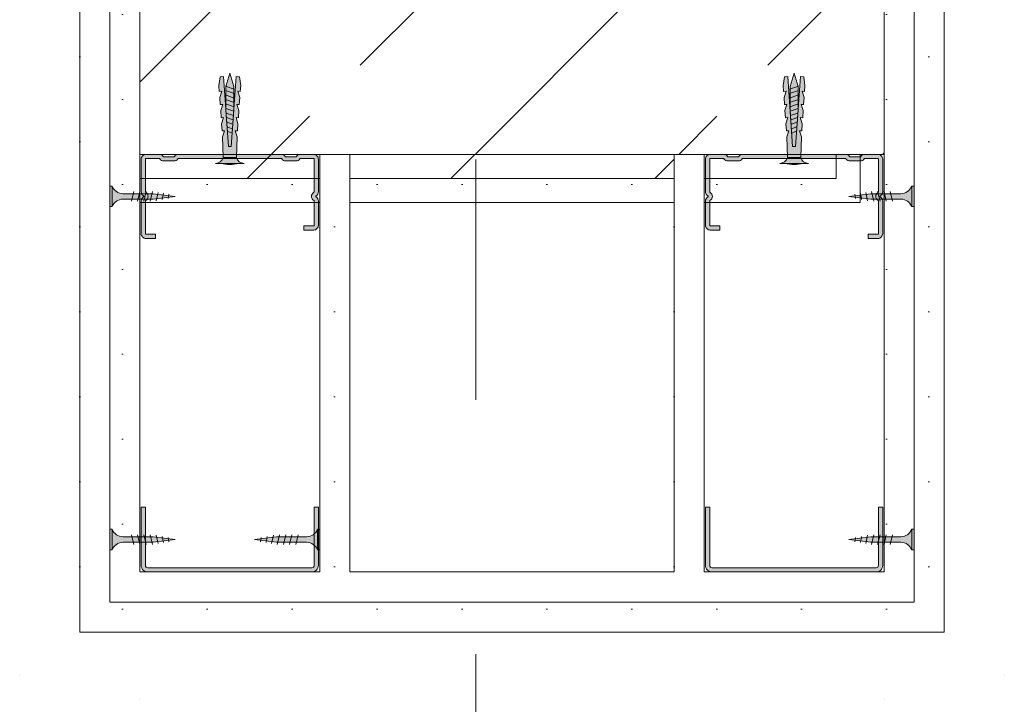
# Model space of a CAD drawing. Header units: metres. Extents: x -3.6 to 84.5, y -11 to 16.8.
# Tile 431 of 656: x 57.94 to 58.35, y 0.031 to 0.316. Entities that reach past the tile are written whole.
import ezdxf

# ---------------------------------------------------------------- set-up
doc = ezdxf.new("R2010")
doc.units = ezdxf.units.M
doc.header["$MEASUREMENT"] = 0
doc.linetypes.add('Strichlinie doppelt', pattern=[0.546806, 0.264583, -0.105833, 0.070556, -0.105833])
doc.linetypes.add('Wipeout_Contour', pattern=[1, 0, -1])
for name, color, linetype in [('301 - Elemente.Linie', 7, 'Continuous'), ('302 - Elemente.Schraffur', 7, 'Continuous'), ('451 - Universal.Achsen Raster', 7, 'Continuous'), ('605 - Struktur.Wand Innen', 7, 'Continuous'), ('607 - Struktur.Stütze', 7, 'Continuous')]:
    doc.layers.add(name, color=color, linetype=linetype)
pattern_1 = [(45, (0, 0), (-0.08485281, 0.08485281), []), (45, (-0.04243, 0.04243), (-0.08485281, 0.08485281), [0.09, -0.03])]
pattern_2 = [(45, (0, 0), (-0.01767767, 0.01767767), [0, -0.025])]

msp = doc.modelspace()

# ---------------------------------------------------------------- hatches: boundary and pattern name
at = {"layer": '607 - Struktur.Stütze', "linetype": 'Continuous', "lineweight": 0, "true_color": 0x000000}
h = msp.add_hatch(dxfattribs=at)
h.set_pattern_fill('Gips_0001', color=18, style=0, pattern_type=2)
h.set_pattern_definition(pattern_2)
h.paths.add_polyline_path([(57.96999, 0.70998), (57.96999, 0.23998), (58.28999, 0.23998), (58.28999, 0.70998)])
h.paths.add_polyline_path([(57.97999, 0.24998), (57.97999, 0.69998), (58.27999, 0.69998), (58.27999, 0.24998)], flags=0)
h = msp.add_hatch(dxfattribs=at)
h.set_pattern_fill('Beton__Stahlbeton_0001', color=18, style=0, pattern_type=2)
h.set_pattern_definition(pattern_1)
h.paths.add_polyline_path([(57.97999, 0.24998), (58.27999, 0.24998), (58.27999, 0.69998), (57.97999, 0.69998)])

# ---------------------------------------------------------------- linework, layer by layer
at = {"layer": '301 - Elemente.Linie', "color": 7, "linetype": 'Continuous', "lineweight": 9}
for p, q in [((58.03124, 0.25625), (58.02374, 0.25625)), ((58.25874, 0.25625), (58.26624, 0.25625)), ((57.99529, 0.2445), (57.99429, 0.2405)), ((57.99766, 0.24415), (57.99685, 0.24071)), ((57.99989, 0.24378), (57.99937, 0.24118)), ((58.00214, 0.24345), (58.00188, 0.24165)), ((58.28784, 0.24345), (58.2881, 0.24165)), ((58.29008, 0.24378), (58.29061, 0.24118)), ((58.29231, 0.24415), (58.29312, 0.24071)), ((58.29469, 0.2445), (58.29569, 0.2405)), ((57.99529, 0.09772), (57.99429, 0.10172)), ((57.99766, 0.09807), (57.99685, 0.10151)), ((57.99989, 0.09844), (57.99937, 0.10104)), ((58.00214, 0.09878), (58.00188, 0.10057)), ((58.04034, 0.09878), (58.0406, 0.10057)), ((58.04258, 0.09844), (58.04311, 0.10104)), ((58.04481, 0.09807), (58.04562, 0.10151)), ((58.04719, 0.09772), (58.04819, 0.10172)), ((58.04979, 0.09772), (58.05079, 0.10172)), ((58.05239, 0.09772), (58.05339, 0.10172)), ((58.05499, 0.09772), (58.05599, 0.10172)), ((58.28784, 0.09878), (58.2881, 0.10057)), ((58.29008, 0.09844), (58.29061, 0.10104)), ((58.29231, 0.09807), (58.29312, 0.10151)), ((58.29469, 0.09772), (58.29569, 0.10172))]:
    msp.add_line(p, q, dxfattribs=at)
at = {"layer": '301 - Elemente.Linie', "color": 7, "linetype": 'Continuous', "lineweight": 5}
for p, q in [((57.93999, 0.04303), (57.94004, 0.04303)), ((57.93999, 0.04303), (57.94004, 0.04303)), ((58.34999, 0.04303), (58.35004, 0.04303)), ((58.34999, 0.04303), (58.35004, 0.04303)), ((57.98999, 0.03333), (57.99004, 0.03333)), ((57.98999, 0.03333), (57.99004, 0.03333)), ((58.29999, 0.03333), (58.30004, 0.03333)), ((58.29999, 0.03333), (58.30004, 0.03333))]:
    msp.add_line(p, q, dxfattribs=at)
at = {"layer": '607 - Struktur.Stütze', "color": 7, "linetype": 'Continuous', "lineweight": 5, "flags": 128}
msp.add_lwpolyline([(57.96999, 0.70998), (57.96999, 0.23998), (58.28999, 0.23998), (58.28999, 0.70998)], close=True, dxfattribs=at)
at = {"layer": '607 - Struktur.Stütze', "color": 7, "linetype": 'Continuous', "lineweight": 13, "flags": 128}
msp.add_lwpolyline([(57.97999, 0.24998), (58.27999, 0.24998), (58.27999, 0.69998), (57.97999, 0.69998)], close=True, dxfattribs=at)

# ---------------------------------------------------------------- wipeouts: each hides what was drawn before it
at = {"color": 254, "linetype": 'Wipeout_Contour', "lineweight": 0, "ltscale": 173.463374}
msp.add_wipeout([(57.98999, 0.08622), (57.97749, 0.07372), (57.98999, 0.07372)], dxfattribs=at).dxf.layer = '605 - Struktur.Wand Innen'
at = {"color": 254, "linetype": 'Wipeout_Contour', "lineweight": 0, "ltscale": 175.418293}
msp.add_wipeout([(58.29999, 0.08622), (58.29999, 0.07372), (58.31249, 0.07372)], dxfattribs=at).dxf.layer = '605 - Struktur.Wand Innen'

# ---------------------------------------------------------------- next in the draw order: hatches: boundary and pattern name
at = {"layer": '605 - Struktur.Wand Innen', "linetype": 'Continuous', "lineweight": 5}
h = msp.add_hatch(dxfattribs=at)
h.set_pattern_fill('Gips_0001', style=0, pattern_type=2)
h.set_pattern_definition(pattern_2)
h.paths.add_polyline_path([(57.98999, 0.08622), (57.97749, 0.07372), (57.98999, 0.07372)])
h = msp.add_hatch(dxfattribs=at)
h.set_pattern_fill('Gips_0001', style=0, pattern_type=2)
h.set_pattern_definition(pattern_2)
h.paths.add_polyline_path([(58.29999, 0.08622), (58.29999, 0.07372), (58.31249, 0.07372)])

# ---------------------------------------------------------------- next in the draw order: wipeouts: each hides what was drawn before it
at = {"color": 254, "linetype": 'Wipeout_Contour', "lineweight": 0, "ltscale": 232.294849}
msp.add_wipeout([(58.07749, 0.08622), (58.07749, 0.26), (58.06499, 0.26), (58.06499, 0.08622)], dxfattribs=at).dxf.layer = '605 - Struktur.Wand Innen'
at = {"color": 254, "linetype": 'Wipeout_Contour', "lineweight": 0, "ltscale": 232.884824}
msp.add_wipeout([(58.22499, 0.08622), (58.22499, 0.26), (58.21249, 0.26), (58.21249, 0.08622)], dxfattribs=at).dxf.layer = '605 - Struktur.Wand Innen'

# ---------------------------------------------------------------- next in the draw order: hatches: boundary and pattern name
at = {"layer": '301 - Elemente.Linie', "linetype": 'Continuous', "lineweight": 0, "true_color": 0xbfbfbf}
msp.add_hatch(color=9, dxfattribs=at).paths.add_polyline_path([(58.03778, 0.09972), (58.04692, 0.0986), (58.05949, 0.0986, -0.304191), (58.06399, 0.09547), (58.06499, 0.09547), (58.06499, 0.10397), (58.06399, 0.10397, -0.304192), (58.05949, 0.10085), (58.04692, 0.10085)])
at = {"layer": '605 - Struktur.Wand Innen', "linetype": 'Continuous', "lineweight": 5}
h = msp.add_hatch(dxfattribs=at)
h.set_pattern_fill('Gips_0001', style=0, pattern_type=2)
h.set_pattern_definition(pattern_2)
h.paths.add_polyline_path([(58.07749, 0.08622), (58.07749, 0.26), (58.06499, 0.26), (58.06499, 0.08622)])
h = msp.add_hatch(dxfattribs=at)
h.set_pattern_fill('Gips_0001', style=0, pattern_type=2)
h.set_pattern_definition(pattern_2)
h.paths.add_polyline_path([(58.22499, 0.08622), (58.22499, 0.26), (58.21249, 0.26), (58.21249, 0.08622)])

# ---------------------------------------------------------------- next in the draw order: linework, layer by layer
at = {"layer": '301 - Elemente.Linie', "color": 7, "linetype": 'Continuous', "lineweight": 9}
msp.add_line((58.06399, 0.09547), (58.06399, 0.10397), dxfattribs=at)
msp.add_lwpolyline([(58.04692, 0.10085), (58.05949, 0.10085, 0.304192), (58.06399, 0.10397), (58.06499, 0.10397), (58.06499, 0.09547), (58.06399, 0.09547, 0.304191), (58.05949, 0.0986), (58.04692, 0.0986), (58.03778, 0.09972)], format="xyb", close=True, dxfattribs=at)
at = {"layer": '605 - Struktur.Wand Innen', "color": 7, "linetype": 'Continuous', "lineweight": 13}
for points in [[(58.07749, 0.26), (58.06499, 0.26)], [(58.06499, 0.26), (58.06499, 0.08622)], [(58.07749, 0.08622), (58.07749, 0.26)], [(58.22499, 0.26), (58.21249, 0.26)], [(58.21249, 0.26), (58.21249, 0.08622)], [(58.22499, 0.08622), (58.22499, 0.26)]]:
    msp.add_lwpolyline(points, dxfattribs=at)

# ---------------------------------------------------------------- next in the draw order: wipeouts: each hides what was drawn before it
at = {"color": 254, "linetype": 'Wipeout_Contour', "lineweight": 0, "ltscale": 233.24272}
msp.add_wipeout([(58.31249, 0.08622), (58.31249, 0.73), (58.29999, 0.73), (58.29999, 0.08622)], dxfattribs=at).dxf.layer = '605 - Struktur.Wand Innen'
at = {"color": 254, "linetype": 'Wipeout_Contour', "lineweight": 0, "ltscale": 173.425936}
msp.add_wipeout([(57.97749, 0.07372), (57.96499, 0.06122), (57.97749, 0.06122)], dxfattribs=at).dxf.layer = '605 - Struktur.Wand Innen'
at = {"color": 254, "linetype": 'Wipeout_Contour', "lineweight": 0, "ltscale": 175.455854}
msp.add_wipeout([(58.31249, 0.07372), (58.31249, 0.06122), (58.32499, 0.06122)], dxfattribs=at).dxf.layer = '605 - Struktur.Wand Innen'

# ---------------------------------------------------------------- next in the draw order: hatches: boundary and pattern name
at = {"layer": '605 - Struktur.Wand Innen', "linetype": 'Continuous', "lineweight": 5}
h = msp.add_hatch(dxfattribs=at)
h.set_pattern_fill('Gips_0001', style=0, pattern_type=2)
h.set_pattern_definition(pattern_2)
h.paths.add_polyline_path([(58.31249, 0.08622), (58.31249, 0.73), (58.29999, 0.73), (58.29999, 0.08622)])
h = msp.add_hatch(dxfattribs=at)
h.set_pattern_fill('Gips_0001', style=0, pattern_type=2)
h.set_pattern_definition(pattern_2)
h.paths.add_polyline_path([(57.97749, 0.07372), (57.96499, 0.06122), (57.97749, 0.06122)])
h = msp.add_hatch(dxfattribs=at)
h.set_pattern_fill('Gips_0001', style=0, pattern_type=2)
h.set_pattern_definition(pattern_2)
h.paths.add_polyline_path([(58.31249, 0.07372), (58.31249, 0.06122), (58.32499, 0.06122)])

# ---------------------------------------------------------------- next in the draw order: linework, layer by layer
at = {"layer": '301 - Elemente.Linie', "color": 7, "linetype": 'Continuous', "lineweight": 9}
for p, q in [((58.29729, 0.2445), (58.29829, 0.2405)), ((58.29989, 0.2445), (58.30089, 0.2405)), ((58.30249, 0.2445), (58.30349, 0.2405)), ((58.29729, 0.09772), (58.29829, 0.10172)), ((58.29989, 0.09772), (58.30089, 0.10172)), ((58.30249, 0.09772), (58.30349, 0.10172))]:
    msp.add_line(p, q, dxfattribs=at)

# ---------------------------------------------------------------- next in the draw order: wipeouts: each hides what was drawn before it
at = {"color": 254, "linetype": 'Wipeout_Contour', "lineweight": 0, "ltscale": 174.452232}
msp.add_wipeout([(57.98999, 0.08622), (57.97749, 0.08622), (57.97749, 0.07372)], dxfattribs=at).dxf.layer = '605 - Struktur.Wand Innen'
at = {"color": 254, "linetype": 'Wipeout_Contour', "lineweight": 0, "ltscale": 174.432216}
msp.add_wipeout([(58.31249, 0.08622), (58.29999, 0.08622), (58.31249, 0.07372)], dxfattribs=at).dxf.layer = '605 - Struktur.Wand Innen'

# ---------------------------------------------------------------- next in the draw order: hatches: boundary and pattern name
at = {"layer": '605 - Struktur.Wand Innen', "linetype": 'Continuous', "lineweight": 5}
h = msp.add_hatch(dxfattribs=at)
h.set_pattern_fill('Gips_0001', style=0, pattern_type=2)
h.set_pattern_definition(pattern_2)
h.paths.add_polyline_path([(57.98999, 0.08622), (57.97749, 0.08622), (57.97749, 0.07372)])
h = msp.add_hatch(dxfattribs=at)
h.set_pattern_fill('Gips_0001', style=0, pattern_type=2)
h.set_pattern_definition(pattern_2)
h.paths.add_polyline_path([(58.31249, 0.08622), (58.29999, 0.08622), (58.31249, 0.07372)])

# ---------------------------------------------------------------- next in the draw order: linework, layer by layer
at = {"layer": '605 - Struktur.Wand Innen', "color": 7, "linetype": 'Continuous', "lineweight": 13}
msp.add_lwpolyline([(58.29999, 0.73), (58.29999, 0.08622)], dxfattribs=at)

# ---------------------------------------------------------------- next in the draw order: wipeouts: each hides what was drawn before it
at = {"color": 254, "linetype": 'Wipeout_Contour', "lineweight": 0, "ltscale": 231.952818}
msp.add_wipeout([(57.98999, 0.08622), (57.98999, 0.73), (57.97749, 0.73), (57.97749, 0.08622)], dxfattribs=at).dxf.layer = '605 - Struktur.Wand Innen'
at = {"color": 254, "linetype": 'Wipeout_Contour', "lineweight": 0, "ltscale": 233.292681}
msp.add_wipeout([(58.32499, 0.07372), (58.32499, 0.73), (58.31249, 0.73), (58.31249, 0.07372)], dxfattribs=at).dxf.layer = '605 - Struktur.Wand Innen'
at = {"color": 254, "linetype": 'Wipeout_Contour', "lineweight": 0, "ltscale": 174.414576}
msp.add_wipeout([(57.97749, 0.07372), (57.96499, 0.07372), (57.96499, 0.06122)], dxfattribs=at).dxf.layer = '605 - Struktur.Wand Innen'

# ---------------------------------------------------------------- next in the draw order: hatches: boundary and pattern name
at = {"layer": '301 - Elemente.Linie', "linetype": 'Continuous', "lineweight": 0, "true_color": 0xbfbfbf}
for points in [[(58.29442, 0.24363), (58.28528, 0.2425), (58.29442, 0.24138), (58.30699, 0.24138, -0.304192), (58.31149, 0.23825), (58.31249, 0.23825), (58.31249, 0.24675), (58.31149, 0.24675, -0.304191), (58.30699, 0.24363)], [(58.28528, 0.09972), (58.29442, 0.0986), (58.30699, 0.0986, -0.304191), (58.31149, 0.09547), (58.31249, 0.09547), (58.31249, 0.10397), (58.31149, 0.10397, -0.304192), (58.30699, 0.10085), (58.29442, 0.10085)]]:
    msp.add_hatch(color=9, dxfattribs=at).paths.add_polyline_path(points)
at = {"layer": '605 - Struktur.Wand Innen', "linetype": 'Continuous', "lineweight": 5}
h = msp.add_hatch(dxfattribs=at)
h.set_pattern_fill('Gips_0001', style=0, pattern_type=2)
h.set_pattern_definition(pattern_2)
h.paths.add_polyline_path([(57.98999, 0.08622), (57.98999, 0.73), (57.97749, 0.73), (57.97749, 0.08622)])
h = msp.add_hatch(dxfattribs=at)
h.set_pattern_fill('Gips_0001', style=0, pattern_type=2)
h.set_pattern_definition(pattern_2)
h.paths.add_polyline_path([(58.32499, 0.07372), (58.32499, 0.73), (58.31249, 0.73), (58.31249, 0.07372)])
h = msp.add_hatch(dxfattribs=at)
h.set_pattern_fill('Gips_0001', style=0, pattern_type=2)
h.set_pattern_definition(pattern_2)
h.paths.add_polyline_path([(57.97749, 0.07372), (57.96499, 0.07372), (57.96499, 0.06122)])

# ---------------------------------------------------------------- next in the draw order: linework, layer by layer
at = {"layer": '301 - Elemente.Linie', "color": 7, "linetype": 'Continuous', "lineweight": 9}
for p, q in [((58.31149, 0.24675), (58.31149, 0.23825)), ((57.98749, 0.2445), (57.98649, 0.2405)), ((57.99009, 0.2445), (57.98909, 0.2405)), ((57.99269, 0.2445), (57.99169, 0.2405)), ((58.31149, 0.09547), (58.31149, 0.10397)), ((57.98749, 0.09772), (57.98649, 0.10172)), ((57.99009, 0.09772), (57.98909, 0.10172)), ((57.99269, 0.09772), (57.99169, 0.10172))]:
    msp.add_line(p, q, dxfattribs=at)
for points in [[(58.29442, 0.24138), (58.30699, 0.24138, -0.304192), (58.31149, 0.23825), (58.31249, 0.23825), (58.31249, 0.24675), (58.31149, 0.24675, -0.304191), (58.30699, 0.24363), (58.29442, 0.24363), (58.28528, 0.2425)], [(58.29442, 0.10085), (58.30699, 0.10085, 0.304192), (58.31149, 0.10397), (58.31249, 0.10397), (58.31249, 0.09547), (58.31149, 0.09547, 0.304191), (58.30699, 0.0986), (58.29442, 0.0986), (58.28528, 0.09972)]]:
    msp.add_lwpolyline(points, format="xyb", close=True, dxfattribs=at)
at = {"layer": '605 - Struktur.Wand Innen', "color": 7, "linetype": 'Continuous', "lineweight": 13}
for points in [[(57.98999, 0.08622), (57.98999, 0.73)], [(57.96499, 0.06122), (57.97749, 0.06122)]]:
    msp.add_lwpolyline(points, dxfattribs=at)

# ---------------------------------------------------------------- next in the draw order: wipeouts: each hides what was drawn before it
at = {"color": 254, "linetype": 'Wipeout_Contour', "lineweight": 0, "ltscale": 232.598769}
msp.add_wipeout([(57.98999, 0.26), (58.29999, 0.26), (58.29999, 0.73), (57.98999, 0.73)], dxfattribs=at).dxf.layer = '302 - Elemente.Schraffur'
at = {"color": 254, "linetype": 'Wipeout_Contour', "lineweight": 0, "ltscale": 231.902787}
msp.add_wipeout([(57.97749, 0.07372), (57.97749, 0.73), (57.96499, 0.73), (57.96499, 0.07372)], dxfattribs=at).dxf.layer = '605 - Struktur.Wand Innen'
at = {"color": 254, "linetype": 'Wipeout_Contour', "lineweight": 0, "ltscale": 232.588769}
msp.add_wipeout([(57.98999, 0.07372), (58.29999, 0.07372), (58.29999, 0.08622), (57.98999, 0.08622)], dxfattribs=at).dxf.layer = '605 - Struktur.Wand Innen'
at = {"color": 254, "linetype": 'Wipeout_Contour', "lineweight": 0, "ltscale": 174.46956}
msp.add_wipeout([(58.32499, 0.07372), (58.31249, 0.07372), (58.32499, 0.06122)], dxfattribs=at).dxf.layer = '605 - Struktur.Wand Innen'

# ---------------------------------------------------------------- next in the draw order: hatches: boundary and pattern name
at = {"layer": '301 - Elemente.Linie', "linetype": 'Continuous', "lineweight": 5}
for points in [[(58.02474, 0.25875, -0.339909), (58.02149, 0.25625), (58.02374, 0.25625, 0.133333), (58.03124, 0.25625), (58.03349, 0.25625, -0.339907), (58.03024, 0.25875), (58.03052, 0.26724), (58.02969, 0.2698), (58.03069, 0.26973), (58.0309, 0.27273), (58.03008, 0.27529), (58.03108, 0.27522), (58.03129, 0.27821), (58.03046, 0.28078), (58.03146, 0.28071), (58.03167, 0.2837), (58.03085, 0.28626), (58.03184, 0.28619), (58.03202, 0.28869), (58.03151, 0.29223), (58.03012, 0.29233), (58.02808, 0.26325), (58.02689, 0.26325), (58.02486, 0.29233), (58.02346, 0.29223), (58.02296, 0.28869), (58.02313, 0.28619), (58.02413, 0.28626), (58.02331, 0.2837), (58.02352, 0.28071), (58.02452, 0.28078), (58.02369, 0.27821), (58.0239, 0.27522), (58.0249, 0.27529), (58.02408, 0.27273), (58.02429, 0.26973), (58.02528, 0.2698), (58.02446, 0.26724)], [(58.02808, 0.26325), (58.02914, 0.27834), (58.02914, 0.28825), (58.02749, 0.29375), (58.02584, 0.28825), (58.02584, 0.27834), (58.02689, 0.26325)], [(58.25649, 0.25625), (58.25874, 0.25625, 0.133333), (58.26624, 0.25625), (58.26849, 0.25625, -0.339909), (58.26524, 0.25875), (58.26552, 0.26724), (58.26469, 0.2698), (58.26569, 0.26973), (58.2659, 0.27273), (58.26508, 0.27529), (58.26608, 0.27522), (58.26629, 0.27821), (58.26546, 0.28078), (58.26646, 0.28071), (58.26667, 0.2837), (58.26585, 0.28626), (58.26684, 0.28619), (58.26702, 0.28869), (58.26651, 0.29223), (58.26512, 0.29233), (58.26308, 0.26325), (58.26189, 0.26325), (58.25986, 0.29233), (58.25846, 0.29223), (58.25796, 0.28869), (58.25813, 0.28619), (58.25913, 0.28626), (58.25831, 0.2837), (58.25852, 0.28071), (58.25952, 0.28078), (58.25869, 0.27821), (58.2589, 0.27522), (58.2599, 0.27529), (58.25908, 0.27273), (58.25929, 0.26973), (58.26028, 0.2698), (58.25946, 0.26724), (58.25974, 0.25875, -0.339907)], [(58.26189, 0.26325), (58.26308, 0.26325), (58.26414, 0.27834), (58.26414, 0.28825), (58.26249, 0.29375), (58.26084, 0.28825), (58.26084, 0.27834)]]:
    msp.add_hatch(color=255, dxfattribs=at).paths.add_polyline_path(points)
at = {"layer": '301 - Elemente.Linie', "linetype": 'Continuous', "lineweight": 0, "true_color": 0x000000}
for points in [[(58.05839, 0.23025), (58.05839, 0.2285), (58.06239, 0.2285, 0.414214), (58.06439, 0.2305), (58.06439, 0.24055, 0.267949), (58.06339, 0.24228, -0.57735), (58.06339, 0.24272, 0.267949), (58.06439, 0.24445), (58.06439, 0.258, 0.414214), (58.06239, 0.26), (58.05689, 0.26, 0.250492), (58.05523, 0.25911, -0.250492), (58.05502, 0.259), (58.05076, 0.259, -0.250492), (58.05055, 0.25911, 0.250492), (58.04889, 0.26), (58.00609, 0.26, 0.250492), (58.00443, 0.25911, -0.250492), (58.00422, 0.259), (57.99996, 0.259, -0.250492), (57.99975, 0.25911, 0.250492), (57.99809, 0.26), (57.99259, 0.26, 0.414214), (57.99059, 0.258), (57.99059, 0.24445, 0.267949), (57.99159, 0.24272, -0.57735), (57.99159, 0.24228, 0.267949), (57.99059, 0.24055), (57.99059, 0.227, 0.414214), (57.99259, 0.225), (57.99659, 0.225), (57.99659, 0.22675), (57.99259, 0.22675, -0.414214), (57.99234, 0.227), (57.99234, 0.24055, -0.267949), (57.99246, 0.24077, 0.57735), (57.99246, 0.24423, -0.267949), (57.99234, 0.24445), (57.99234, 0.258, -0.414214), (57.99259, 0.25825), (57.99809, 0.25825, -0.250492), (57.9983, 0.25814, 0.250492), (57.99996, 0.25725), (58.00422, 0.25725, 0.250492), (58.00588, 0.25814, -0.250492), (58.00609, 0.25825), (58.04889, 0.25825, -0.250492), (58.0491, 0.25814, 0.250492), (58.05076, 0.25725), (58.05502, 0.25725, 0.250492), (58.05668, 0.25814, -0.250492), (58.05689, 0.25825), (58.06239, 0.25825, -0.414214), (58.06264, 0.258), (58.06264, 0.24445, -0.267949), (58.06251, 0.24423, 0.57735), (58.06251, 0.24077, -0.267949), (58.06264, 0.24055), (58.06264, 0.2305, -0.414214), (58.06239, 0.23025)], [(58.23159, 0.23025), (58.22759, 0.23025, -0.414214), (58.22734, 0.2305), (58.22734, 0.24055, -0.267949), (58.22746, 0.24077, 0.57735), (58.22746, 0.24423, -0.267949), (58.22734, 0.24445), (58.22734, 0.258, -0.414214), (58.22759, 0.25825), (58.23309, 0.25825, -0.250492), (58.2333, 0.25814, 0.250492), (58.23496, 0.25725), (58.23922, 0.25725, 0.250492), (58.24088, 0.25814, -0.250492), (58.24109, 0.25825), (58.28389, 0.25825, -0.250492), (58.2841, 0.25814, 0.250492), (58.28576, 0.25725), (58.29002, 0.25725, 0.250492), (58.29168, 0.25814, -0.250492), (58.29189, 0.25825), (58.29739, 0.25825, -0.414214), (58.29764, 0.258), (58.29764, 0.24445, -0.267949), (58.29751, 0.24423, 0.57735), (58.29751, 0.24077, -0.267949), (58.29764, 0.24055), (58.29764, 0.227, -0.414214), (58.29739, 0.22675), (58.29339, 0.22675), (58.29339, 0.225), (58.29739, 0.225, 0.414214), (58.29939, 0.227), (58.29939, 0.24055, 0.267949), (58.29839, 0.24228, -0.57735), (58.29839, 0.24272, 0.267949), (58.29939, 0.24445), (58.29939, 0.258, 0.414214), (58.29739, 0.26), (58.29189, 0.26, 0.250492), (58.29023, 0.25911, -0.250492), (58.29002, 0.259), (58.28576, 0.259, -0.250492), (58.28555, 0.25911, 0.250492), (58.28389, 0.26), (58.24109, 0.26, 0.250492), (58.23943, 0.25911, -0.250492), (58.23922, 0.259), (58.23496, 0.259, -0.250492), (58.23475, 0.25911, 0.250492), (58.23309, 0.26), (58.22759, 0.26, 0.414214), (58.22559, 0.258), (58.22559, 0.24445, 0.267949), (58.22659, 0.24272, -0.57735), (58.22659, 0.24228, 0.267949), (58.22559, 0.24055), (58.22559, 0.2305, 0.414214), (58.22759, 0.2285), (58.23159, 0.2285)], [(58.06439, 0.11322), (58.06264, 0.11322), (58.06264, 0.08897, -0.414214), (58.06164, 0.08797), (57.99334, 0.08797, -0.414214), (57.99234, 0.08897), (57.99234, 0.11322), (57.99059, 0.11322), (57.99059, 0.08897, 0.414214), (57.99334, 0.08622), (58.06164, 0.08622, 0.414214), (58.06439, 0.08897)], [(58.22559, 0.11322), (58.22559, 0.08897, 0.414214), (58.22834, 0.08622), (58.29664, 0.08622, 0.414214), (58.29939, 0.08897), (58.29939, 0.11322), (58.29764, 0.11322), (58.29764, 0.08897, -0.414214), (58.29664, 0.08797), (58.22834, 0.08797, -0.414214), (58.22734, 0.08897), (58.22734, 0.11322)]]:
    msp.add_hatch(color=18, dxfattribs=at).paths.add_polyline_path(points)
at = {"layer": '301 - Elemente.Linie', "linetype": 'Continuous', "lineweight": 0, "true_color": 0xbfbfbf}
for points in [[(57.97749, 0.23825), (57.97849, 0.23825, -0.304192), (57.98299, 0.24138), (57.99555, 0.24138), (58.00469, 0.2425), (57.99555, 0.24363), (57.98299, 0.24363, -0.304191), (57.97849, 0.24675), (57.97749, 0.24675)], [(57.97849, 0.10397), (57.97749, 0.10397), (57.97749, 0.09547), (57.97849, 0.09547, -0.304191), (57.98299, 0.0986), (57.99555, 0.0986), (58.00469, 0.09972), (57.99555, 0.10085), (57.98299, 0.10085, -0.304192)]]:
    msp.add_hatch(color=9, dxfattribs=at).paths.add_polyline_path(points)
at = {"layer": '302 - Elemente.Schraffur', "linetype": 'Continuous', "lineweight": 5}
h = msp.add_hatch(dxfattribs=at)
h.set_pattern_fill('Beton__Stahlbeton_0001', style=0, pattern_type=2)
h.set_pattern_definition(pattern_1)
h.paths.add_polyline_path([(57.98999, 0.26), (58.29999, 0.26), (58.29999, 0.73), (57.98999, 0.73)])
at = {"layer": '605 - Struktur.Wand Innen', "linetype": 'Continuous', "lineweight": 5}
h = msp.add_hatch(dxfattribs=at)
h.set_pattern_fill('Gips_0001', style=0, pattern_type=2)
h.set_pattern_definition(pattern_2)
h.paths.add_polyline_path([(57.97749, 0.07372), (57.97749, 0.73), (57.96499, 0.73), (57.96499, 0.07372)])
h = msp.add_hatch(dxfattribs=at)
h.set_pattern_fill('Gips_0001', style=0, pattern_type=2)
h.set_pattern_definition(pattern_2)
h.paths.add_polyline_path([(57.98999, 0.07372), (58.29999, 0.07372), (58.29999, 0.08622), (57.98999, 0.08622)])
h = msp.add_hatch(dxfattribs=at)
h.set_pattern_fill('Gips_0001', style=0, pattern_type=2)
h.set_pattern_definition(pattern_2)
h.paths.add_polyline_path([(58.32499, 0.07372), (58.31249, 0.07372), (58.32499, 0.06122)])

# ---------------------------------------------------------------- next in the draw order: linework, layer by layer
at = {"layer": '301 - Elemente.Linie', "color": 7, "linetype": 'Continuous', "lineweight": 9}
for p, q in [((58.02934, 0.28713), (58.02564, 0.28844)), ((58.26064, 0.28713), (58.26434, 0.28844)), ((58.02934, 0.28527), (58.02564, 0.28659)), ((58.02934, 0.28341), (58.02564, 0.28473)), ((58.26064, 0.28527), (58.26434, 0.28659)), ((58.26064, 0.28341), (58.26434, 0.28473)), ((58.02934, 0.28156), (58.02564, 0.28287)), ((58.02924, 0.27974), (58.02565, 0.28101)), ((58.02911, 0.27792), (58.02579, 0.27911)), ((58.26064, 0.28156), (58.26434, 0.28287)), ((58.26074, 0.27974), (58.26433, 0.28101)), ((58.26087, 0.27792), (58.26419, 0.27911)), ((58.02898, 0.27611), (58.02592, 0.2772)), ((58.02886, 0.2743), (58.02605, 0.2753)), ((58.26099, 0.27611), (58.26406, 0.2772)), ((58.26112, 0.2743), (58.26393, 0.2753)), ((58.02873, 0.27249), (58.02619, 0.27339)), ((58.0286, 0.27068), (58.02632, 0.27149)), ((58.26125, 0.27249), (58.26379, 0.27339)), ((58.26138, 0.27068), (58.26366, 0.27149)), ((58.02848, 0.26886), (58.02645, 0.26958)), ((58.2615, 0.26886), (58.26353, 0.26958)), ((58.02474, 0.25875), (58.03024, 0.25875)), ((58.26524, 0.25875), (58.25974, 0.25875)), ((57.97849, 0.24675), (57.97849, 0.23825)), ((57.97849, 0.09547), (57.97849, 0.10397))]:
    msp.add_line(p, q, dxfattribs=at)
at = {"layer": '301 - Elemente.Linie', "color": 7, "linetype": 'Continuous', "lineweight": 18}
msp.add_lwpolyline([(57.98999, 0.26), (58.29999, 0.26), (58.29999, 0.73), (57.98999, 0.73)], close=True, dxfattribs=at)
at = {"layer": '301 - Elemente.Linie', "color": 7, "linetype": 'Continuous', "lineweight": 9}
for points in [[(58.03024, 0.25875, 0.339907), (58.03349, 0.25625), (58.03124, 0.25625, -0.133333), (58.02374, 0.25625), (58.02149, 0.25625, 0.339909), (58.02474, 0.25875), (58.02446, 0.26724), (58.02528, 0.2698), (58.02429, 0.26973), (58.02408, 0.27273), (58.0249, 0.27529), (58.0239, 0.27522), (58.02369, 0.27821), (58.02452, 0.28078), (58.02352, 0.28071), (58.02331, 0.2837), (58.02413, 0.28626), (58.02313, 0.28619), (58.02296, 0.28869), (58.02346, 0.29223), (58.02486, 0.29233), (58.02689, 0.26325), (58.02808, 0.26325), (58.03012, 0.29233), (58.03151, 0.29223), (58.03202, 0.28869), (58.03184, 0.28619), (58.03085, 0.28626), (58.03167, 0.2837), (58.03146, 0.28071), (58.03046, 0.28078), (58.03129, 0.27821), (58.03108, 0.27522), (58.03008, 0.27529), (58.0309, 0.27273), (58.03069, 0.26973), (58.02969, 0.2698), (58.03052, 0.26724)], [(58.25974, 0.25875, -0.339907), (58.25649, 0.25625), (58.25874, 0.25625, 0.133333), (58.26624, 0.25625), (58.26849, 0.25625, -0.339909), (58.26524, 0.25875), (58.26552, 0.26724), (58.26469, 0.2698), (58.26569, 0.26973), (58.2659, 0.27273), (58.26508, 0.27529), (58.26608, 0.27522), (58.26629, 0.27821), (58.26546, 0.28078), (58.26646, 0.28071), (58.26667, 0.2837), (58.26585, 0.28626), (58.26684, 0.28619), (58.26702, 0.28869), (58.26651, 0.29223), (58.26512, 0.29233), (58.26308, 0.26325), (58.26189, 0.26325), (58.25986, 0.29233), (58.25846, 0.29223), (58.25796, 0.28869), (58.25813, 0.28619), (58.25913, 0.28626), (58.25831, 0.2837), (58.25852, 0.28071), (58.25952, 0.28078), (58.25869, 0.27821), (58.2589, 0.27522), (58.2599, 0.27529), (58.25908, 0.27273), (58.25929, 0.26973), (58.26028, 0.2698), (58.25946, 0.26724)], [(58.05839, 0.23025), (58.05839, 0.2285), (58.06239, 0.2285, 0.414214), (58.06439, 0.2305), (58.06439, 0.24055, 0.267949), (58.06339, 0.24228, -0.57735), (58.06339, 0.24272, 0.267949), (58.06439, 0.24445), (58.06439, 0.258, 0.414214), (58.06239, 0.26), (58.05689, 0.26, 0.250492), (58.05523, 0.25911, -0.250492), (58.05502, 0.259), (58.05076, 0.259, -0.250492), (58.05055, 0.25911, 0.250492), (58.04889, 0.26), (58.00609, 0.26, 0.250492), (58.00443, 0.25911, -0.250492), (58.00422, 0.259), (57.99996, 0.259, -0.250492), (57.99975, 0.25911, 0.250492), (57.99809, 0.26), (57.99259, 0.26, 0.414214), (57.99059, 0.258), (57.99059, 0.24445, 0.267949), (57.99159, 0.24272, -0.57735), (57.99159, 0.24228, 0.267949), (57.99059, 0.24055), (57.99059, 0.227, 0.414214), (57.99259, 0.225), (57.99659, 0.225), (57.99659, 0.22675), (57.99259, 0.22675, -0.414214), (57.99234, 0.227), (57.99234, 0.24055, -0.267949), (57.99246, 0.24077, 0.57735), (57.99246, 0.24423, -0.267949), (57.99234, 0.24445), (57.99234, 0.258, -0.414214), (57.99259, 0.25825), (57.99809, 0.25825, -0.250492), (57.9983, 0.25814, 0.250492), (57.99996, 0.25725), (58.00422, 0.25725, 0.250492), (58.00588, 0.25814, -0.250492), (58.00609, 0.25825), (58.04889, 0.25825, -0.250492), (58.0491, 0.25814, 0.250492), (58.05076, 0.25725), (58.05502, 0.25725, 0.250492), (58.05668, 0.25814, -0.250492), (58.05689, 0.25825), (58.06239, 0.25825, -0.414214), (58.06264, 0.258), (58.06264, 0.24445, -0.267949), (58.06251, 0.24423, 0.57735), (58.06251, 0.24077, -0.267949), (58.06264, 0.24055), (58.06264, 0.2305, -0.414214), (58.06239, 0.23025)], [(58.23159, 0.23025), (58.23159, 0.2285), (58.22759, 0.2285, -0.414214), (58.22559, 0.2305), (58.22559, 0.24055, -0.267949), (58.22659, 0.24228, 0.57735), (58.22659, 0.24272, -0.267949), (58.22559, 0.24445), (58.22559, 0.258, -0.414214), (58.22759, 0.26), (58.23309, 0.26, -0.250492), (58.23475, 0.25911, 0.250492), (58.23496, 0.259), (58.23922, 0.259, 0.250492), (58.23943, 0.25911, -0.250492), (58.24109, 0.26), (58.28389, 0.26, -0.250492), (58.28555, 0.25911, 0.250492), (58.28576, 0.259), (58.29002, 0.259, 0.250492), (58.29023, 0.25911, -0.250492), (58.29189, 0.26), (58.29739, 0.26, -0.414214), (58.29939, 0.258), (58.29939, 0.24445, -0.267949), (58.29839, 0.24272, 0.57735), (58.29839, 0.24228, -0.267949), (58.29939, 0.24055), (58.29939, 0.227, -0.414214), (58.29739, 0.225), (58.29339, 0.225), (58.29339, 0.22675), (58.29739, 0.22675, 0.414214), (58.29764, 0.227), (58.29764, 0.24055, 0.267949), (58.29751, 0.24077, -0.57735), (58.29751, 0.24423, 0.267949), (58.29764, 0.24445), (58.29764, 0.258, 0.414214), (58.29739, 0.25825), (58.29189, 0.25825, 0.250492), (58.29168, 0.25814, -0.250492), (58.29002, 0.25725), (58.28576, 0.25725, -0.250492), (58.2841, 0.25814, 0.250492), (58.28389, 0.25825), (58.24109, 0.25825, 0.250492), (58.24088, 0.25814, -0.250492), (58.23922, 0.25725), (58.23496, 0.25725, -0.250492), (58.2333, 0.25814, 0.250492), (58.23309, 0.25825), (58.22759, 0.25825, 0.414214), (58.22734, 0.258), (58.22734, 0.24445, 0.267949), (58.22746, 0.24423, -0.57735), (58.22746, 0.24077, 0.267949), (58.22734, 0.24055), (58.22734, 0.2305, 0.414214), (58.22759, 0.23025)], [(57.99555, 0.24138), (57.98299, 0.24138, 0.304192), (57.97849, 0.23825), (57.97749, 0.23825), (57.97749, 0.24675), (57.97849, 0.24675, 0.304191), (57.98299, 0.24363), (57.99555, 0.24363), (58.00469, 0.2425)], [(58.06439, 0.11322), (58.06439, 0.08897, -0.414214), (58.06164, 0.08622), (57.99334, 0.08622, -0.414214), (57.99059, 0.08897), (57.99059, 0.11322), (57.99234, 0.11322), (57.99234, 0.08897, 0.414214), (57.99334, 0.08797), (58.06164, 0.08797, 0.414214), (58.06264, 0.08897), (58.06264, 0.11322)], [(58.22559, 0.11322), (58.22559, 0.08897, 0.414214), (58.22834, 0.08622), (58.29664, 0.08622, 0.414214), (58.29939, 0.08897), (58.29939, 0.11322), (58.29764, 0.11322), (58.29764, 0.08897, -0.414214), (58.29664, 0.08797), (58.22834, 0.08797, -0.414214), (58.22734, 0.08897), (58.22734, 0.11322)], [(57.99555, 0.10085), (57.98299, 0.10085, -0.304192), (57.97849, 0.10397), (57.97749, 0.10397), (57.97749, 0.09547), (57.97849, 0.09547, -0.304191), (57.98299, 0.0986), (57.99555, 0.0986), (58.00469, 0.09972)]]:
    msp.add_lwpolyline(points, format="xyb", close=True, dxfattribs=at)
for points in [[(58.02808, 0.26325), (58.02689, 0.26325), (58.02584, 0.27834), (58.02584, 0.28825), (58.02749, 0.29375), (58.02914, 0.28825), (58.02914, 0.27834)], [(58.26189, 0.26325), (58.26308, 0.26325), (58.26414, 0.27834), (58.26414, 0.28825), (58.26249, 0.29375), (58.26084, 0.28825), (58.26084, 0.27834)]]:
    msp.add_lwpolyline(points, close=True, dxfattribs=at)
at = {"layer": '605 - Struktur.Wand Innen', "color": 7, "linetype": 'Continuous', "lineweight": 9}
for p, q in [((57.97749, 0.07372), (57.97749, 0.73)), ((58.31249, 0.73), (58.31249, 0.07372))]:
    msp.add_line(p, q, dxfattribs=at)
at = {"layer": '605 - Struktur.Wand Innen', "color": 7, "linetype": 'Continuous', "lineweight": 13}
for points in [[(57.96499, 0.73), (57.96499, 0.06122)], [(58.32499, 0.06122), (58.32499, 0.73)], [(58.06499, 0.08622), (57.98999, 0.08622)], [(58.21249, 0.08622), (58.07749, 0.08622)], [(58.29999, 0.08622), (58.22499, 0.08622)], [(58.32499, 0.06122), (58.31249, 0.06122)]]:
    msp.add_lwpolyline(points, dxfattribs=at)

# ---------------------------------------------------------------- next in the draw order: wipeouts: each hides what was drawn before it
at = {"color": 254, "linetype": 'Wipeout_Contour', "lineweight": 0, "ltscale": 232.588707}
msp.add_wipeout([(57.97749, 0.06122), (58.31249, 0.06122), (58.31249, 0.07372), (57.97749, 0.07372)], dxfattribs=at).dxf.layer = '605 - Struktur.Wand Innen'

# ---------------------------------------------------------------- next in the draw order: hatches: boundary and pattern name
at = {"layer": '605 - Struktur.Wand Innen', "linetype": 'Continuous', "lineweight": 5}
h = msp.add_hatch(dxfattribs=at)
h.set_pattern_fill('Gips_0001', style=0, pattern_type=2)
h.set_pattern_definition(pattern_2)
h.paths.add_polyline_path([(57.97749, 0.06122), (58.31249, 0.06122), (58.31249, 0.07372), (57.97749, 0.07372)])

# ---------------------------------------------------------------- next in the draw order: linework, layer by layer
at = {"layer": '451 - Universal.Achsen Raster', "color": 160, "linetype": 'Strichlinie doppelt', "lineweight": 9, "true_color": 0x3232ff}
msp.add_line((58.12999, -10.585), (58.12999, 16.355), dxfattribs=at)
at = {"layer": '605 - Struktur.Wand Innen', "color": 7, "linetype": 'Continuous', "lineweight": 9}
msp.add_line((58.31249, 0.07372), (57.97749, 0.07372), dxfattribs=at)
at = {"layer": '605 - Struktur.Wand Innen', "color": 7, "linetype": 'Continuous', "lineweight": 13}
msp.add_lwpolyline([(57.97749, 0.06122), (58.31249, 0.06122)], dxfattribs=at)

doc.saveas('drawing.dxf')
